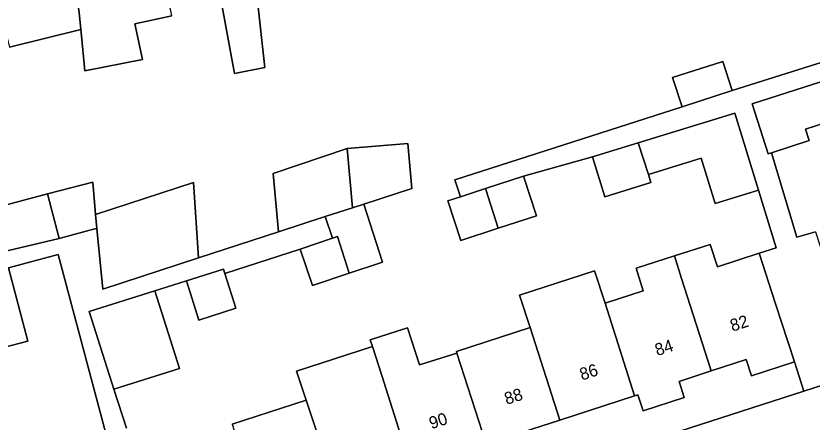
# Model space of a CAD drawing. Extents: x 158086 to 159499, y 382904 to 383981.
# Drawn here: x 159068.8 to 159134.2, y 383219.8 to 383253.1 of the extents above; entities that cross this region are included whole.
import ezdxf

# ---------------------------------------------------------------- set-up
doc = ezdxf.new("R2010")
doc.units = 0
for name, color, linetype in [('IMGEO_Erf', 7, 'Continuous'), ('IMGEO_Pand', 7, 'Continuous'), ('IMGEO_Pand_nummerreeks', 7, 'Continuous'), ('IMGEO_Voetpad_open', 7, 'Continuous')]:
    doc.layers.add(name, color=color, linetype=linetype)

msp = doc.modelspace()

# ---------------------------------------------------------------- linework, layer by layer
at = {"layer": 'IMGEO_Erf'}
for points in [[(159167.598, 383258.527), (159140.464, 383249.512), (159141.497, 383246.354), (159138.124, 383245.265), (159133.634, 383243.815), (159133.937, 383242.877), (159130.846, 383241.879), (159132.92, 383234.945), (159134.436, 383235.399), (159135.149, 383233.2), (159141.406, 383235.227), (159147.614, 383237.238), (159146.238, 383241.255), (159152.354, 383243.35), (159153.695, 383239.208), (159153.754, 383239.227), (159159.827, 383241.195), (159165.98, 383243.188), (159165.02, 383245.97), (159167.771, 383246.919), (159168.748, 383244.085), (159172.14, 383245.184)], [(159088.65, 383254.592), (159089.28, 383248.886), (159086.78, 383248.371), (159085.769, 383253.888)], [(159086.576, 383219.614), (159092.659, 383221.585), (159091.862, 383223.972), (159098.09, 383225.99), (159097.914, 383226.533), (159100.975, 383227.525), (159101.965, 383224.468), (159105.029, 383225.449), (159104.987, 383225.579), (159111.035, 383227.538), (159110.174, 383230.198), (159116.317, 383232.189), (159117.179, 383229.529), (159120.324, 383230.547), (159119.725, 383232.398), (159122.876, 383233.418), (159125.798, 383234.365), (159126.397, 383232.515), (159129.836, 383233.629), (159131.235, 383234.082), (159129.786, 383238.801), (159126.227, 383237.708), (159125.082, 383241.435), (159120.736, 383240.101), (159120.951, 383239.429), (159117.175, 383238.269), (159116.167, 383241.552), (159110.483, 383239.97), (159111.55, 383236.709), (159108.424, 383235.686), (159105.346, 383234.678), (159104.279, 383237.939), (159105.311, 383238.277), (159104.864, 383239.645), (159123.5, 383245.648), (159122.727, 383248.047), (159126.85, 383249.375), (159127.623, 383246.976), (159148.728, 383253.628)], [(159081.637, 383253.111), (159078.604, 383252.468), (159079.224, 383249.535), (159074.504, 383248.613), (159074.225, 383251.479), (159074.176, 383251.985), (159068.309, 383250.553)], [(159067.526, 383237.467), (159071.435, 383238.499), (159075.146, 383239.479), (159075.384, 383236.809), (159083.424, 383239.434), (159083.832, 383233.251), (159090.382, 383235.406), (159089.955, 383240.167), (159096.025, 383242.223), (159101.009, 383242.644), (159101.34, 383238.941), (159097.384, 383237.665), (159098.92, 383232.904), (159098.839, 383232.876), (159096.196, 383231.989), (159093.185, 383230.977), (159092.177, 383233.977), (159085.999, 383231.961), (159086.901, 383229.116), (159083.861, 383228.152), (159082.836, 383231.374), (159080.237, 383230.55), (159082.255, 383224.185), (159076.881, 383222.481), (159077.91, 383219.291)], [(159062.969, 383212.319), (159069.427, 383214.412), (159075.579, 383216.405), (159076.784, 383216.796), (159072.327, 383233.526), (159068.233, 383232.435), (159069.818, 383226.431), (159065.916, 383225.401)]]:
    msp.add_lwpolyline(points, dxfattribs=at)
msp.add_lwpolyline([(159133.496, 383222.324), (159132.723, 383224.721), (159129.185, 383223.575), (159128.753, 383224.906), (159125.898, 383223.981), (159123.254, 383223.124), (159123.686, 383221.794), (159120.309, 383220.7), (159119.877, 383222.031), (159119.608, 383221.944), (159113.465, 383219.954), (159107.417, 383217.994), (159101.279, 383216.006), (159095.18, 383214.03), (159088.99, 383212.024), (159082.875, 383210.043), (159082.037, 383209.772), (159083.219, 383206.105)], close=True, dxfattribs=at)
at = {"layer": 'IMGEO_Pand'}
for points in [[(159085.628, 383267.891), (159079.579, 383266.611), (159081.274, 383258.74), (159084.595, 383259.442), (159085.769, 383253.888), (159086.78, 383248.371), (159089.28, 383248.886), (159088.65, 383254.592)], [(159080.516, 383258.58), (159081.274, 383258.74), (159079.579, 383266.611), (159073.407, 383265.305), (159072.765, 383265.148), (159073.968, 383254.023), (159074.066, 383253.113), (159074.176, 383251.985), (159074.225, 383251.479), (159074.504, 383248.613), (159079.224, 383249.535), (159078.604, 383252.468), (159081.637, 383253.111)], [(159072.765, 383265.148), (159065.085, 383263.273), (159067.152, 383255.293), (159067.756, 383252.818), (159068.043, 383251.643), (159068.309, 383250.553), (159074.176, 383251.985), (159074.066, 383253.113), (159073.968, 383254.023)], [(159123.5, 383245.648), (159127.623, 383246.976), (159126.85, 383249.375), (159122.727, 383248.047)], [(159137.091, 383248.423), (159129.243, 383245.89), (159130.566, 383241.789), (159130.846, 383241.879), (159133.937, 383242.877), (159133.634, 383243.815), (159138.124, 383245.265)], [(159127.839, 383245.138), (159119.904, 383242.7), (159120.736, 383240.101), (159125.082, 383241.435), (159126.227, 383237.708), (159129.786, 383238.801)], [(159101.009, 383242.644), (159096.025, 383242.223), (159096.46, 383237.367), (159097.384, 383237.665), (159101.34, 383238.941)], [(159119.904, 383242.7), (159116.167, 383241.552), (159117.175, 383238.269), (159120.951, 383239.429), (159120.736, 383240.101)], [(159096.025, 383242.223), (159089.955, 383240.167), (159090.382, 383235.406), (159094.222, 383236.645), (159096.46, 383237.367)], [(159071.435, 383238.499), (159067.526, 383237.467), (159066.902, 383239.831), (159063.002, 383238.802), (159064.511, 383232.978), (159072.396, 383234.858)], [(159107.377, 383238.953), (159108.424, 383235.686), (159111.55, 383236.709), (159110.483, 383239.97)], [(159075.146, 383239.479), (159071.435, 383238.499), (159072.396, 383234.858), (159075.206, 383235.599), (159075.485, 383235.673), (159075.384, 383236.809)], [(159075.384, 383236.809), (159075.485, 383235.673), (159075.973, 383230.685), (159083.832, 383233.251), (159083.424, 383239.434)], [(159107.377, 383238.953), (159105.311, 383238.277), (159104.279, 383237.939), (159105.346, 383234.678), (159108.424, 383235.686)], [(159097.384, 383237.665), (159096.46, 383237.367), (159094.222, 383236.645), (159094.82, 383234.865), (159095.236, 383235.005), (159096.196, 383231.989), (159098.839, 383232.876), (159098.92, 383232.904)], [(159094.82, 383234.865), (159092.177, 383233.977), (159093.185, 383230.977), (159096.196, 383231.989), (159095.236, 383235.005)], [(159122.876, 383233.418), (159123.469, 383231.566), (159125.898, 383223.981), (159128.753, 383224.906), (159129.185, 383223.575), (159132.723, 383224.721), (159131.181, 383229.478), (159129.836, 383233.629), (159126.397, 383232.515), (159125.798, 383234.365)], [(159122.876, 383233.418), (159119.725, 383232.398), (159120.324, 383230.547), (159117.179, 383229.529), (159119.608, 383221.944), (159119.877, 383222.031), (159120.309, 383220.7), (159123.686, 383221.794), (159123.254, 383223.124), (159125.898, 383223.981), (159123.469, 383231.566)], [(159068.233, 383232.435), (159064.333, 383231.396), (159065.916, 383225.401), (159069.818, 383226.431)], [(159085.999, 383231.961), (159085.879, 383232.339), (159082.836, 383231.374), (159083.861, 383228.152), (159086.901, 383229.116)], [(159111.035, 383227.538), (159113.465, 383219.954), (159119.608, 383221.944), (159117.179, 383229.529), (159116.317, 383232.189), (159110.174, 383230.198)], [(159080.237, 383230.55), (159074.863, 383228.847), (159076.881, 383222.481), (159082.255, 383224.185)], [(159105.029, 383225.449), (159101.965, 383224.468), (159100.975, 383227.525), (159097.914, 383226.533), (159098.09, 383225.99), (159098.865, 383223.596), (159101.279, 383216.006), (159107.417, 383217.994)], [(159111.035, 383227.538), (159104.987, 383225.579), (159105.029, 383225.449), (159107.417, 383217.994), (159113.465, 383219.954)], [(159098.09, 383225.99), (159091.862, 383223.972), (159092.659, 383221.585), (159095.18, 383214.03), (159101.279, 383216.006), (159098.865, 383223.596)], [(159086.576, 383219.614), (159088.99, 383212.024), (159095.18, 383214.03), (159092.659, 383221.585)]]:
    msp.add_lwpolyline(points, close=True, dxfattribs=at)
at = {"layer": 'IMGEO_Voetpad_open'}
for points in [[(159238.931, 383251.896), (159239.749, 383252.158), (159240.455, 383252.468), (159241.039, 383252.786), (159241.578, 383253.174), (159241.895, 383253.546), (159240.777, 383256.959), (159238.934, 383256.362), (159237.003, 383255.736), (159219.296, 383250), (159191.824, 383241.138), (159190.692, 383240.773), (159138.181, 383223.835), (159133.496, 383222.324), (159083.219, 383206.105), (159079.321, 383204.848), (159010.965, 383182.799), (159007.137, 383181.583)], [(159148.728, 383253.628), (159127.623, 383246.976), (159123.5, 383245.648), (159104.864, 383239.645), (159105.311, 383238.277), (159107.377, 383238.953), (159110.483, 383239.97), (159116.167, 383241.552), (159119.904, 383242.7), (159127.839, 383245.138), (159129.786, 383238.801), (159131.235, 383234.082), (159129.836, 383233.629), (159131.181, 383229.478), (159132.723, 383224.721), (159133.496, 383222.324), (159138.181, 383223.835)], [(159134.436, 383235.399), (159132.92, 383234.945), (159130.846, 383241.879), (159130.566, 383241.789), (159129.243, 383245.89), (159137.091, 383248.423)], [(159077.91, 383219.291), (159076.881, 383222.481), (159074.863, 383228.847), (159080.237, 383230.55), (159082.836, 383231.374), (159085.879, 383232.339), (159085.999, 383231.961), (159092.177, 383233.977), (159094.82, 383234.865), (159094.222, 383236.645), (159090.382, 383235.406), (159083.832, 383233.251), (159075.973, 383230.685), (159075.485, 383235.673), (159075.206, 383235.599), (159072.396, 383234.858), (159064.511, 383232.978)], [(159068.233, 383232.435), (159072.327, 383233.526), (159076.784, 383216.796)]]:
    msp.add_lwpolyline(points, dxfattribs=at)

# ---------------------------------------------------------------- texts
at = {"layer": 'IMGEO_Pand_nummerreeks'}
for s, rotation, p in [('82', 17.95077, (159127.636, 383227.194)), ('84', 17.95077, (159121.462, 383225.194)), ('86', 17.951, (159115.286, 383223.191)), ('88', 17.95077, (159109.111, 383221.192)), ('90', 17.95077, (159102.934, 383219.191))]:
    msp.add_text(s, height=1, rotation=rotation, dxfattribs=at).set_placement(p)

doc.saveas('drawing.dxf')
